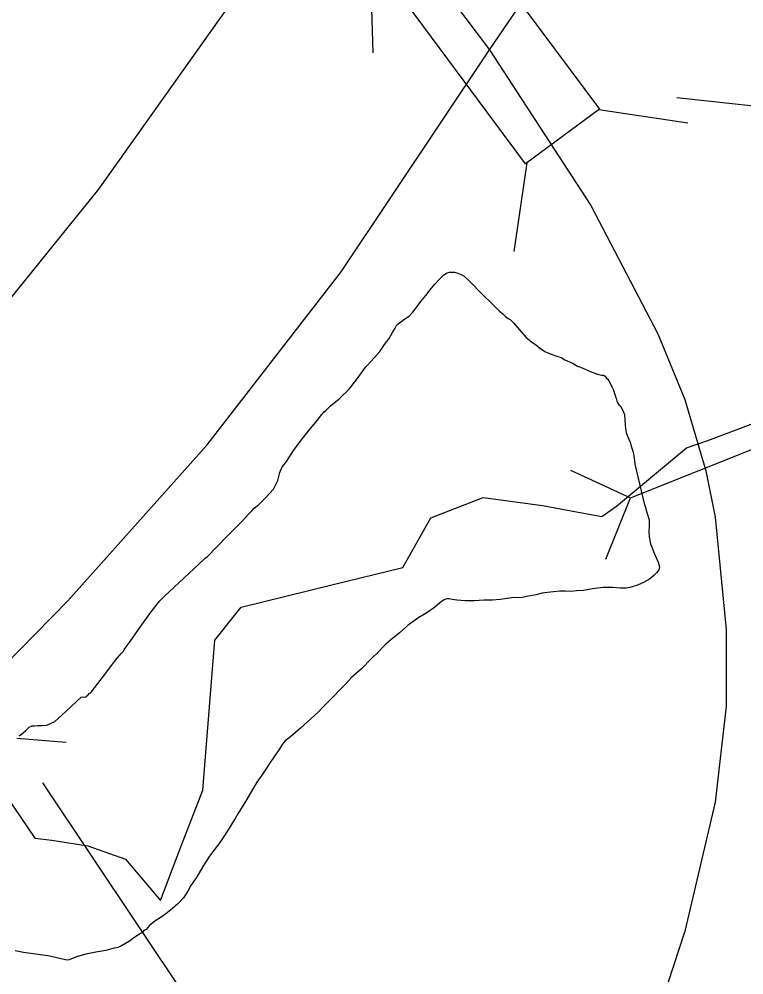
# Model space of a CAD drawing. Extents: x 1662474 to 1856135, y 779280 to 917889.
# Drawn here: x 1731994 to 1732908, y 797882 to 799088 of the extents above; entities that cross this region are included whole.
import ezdxf

# ---------------------------------------------------------------- set-up
doc = ezdxf.new("R2010")
doc.units = 0
for name, color, linetype in [('Exist Boundary Political City Limit New', 7, 'Continuous'), ('Exist Hydrographic Lake Shore', 7, 'Continuous'), ('Exist Road Primary Interstate Divided Center Attributed', 7, 'Continuous'), ('Exist Road Primary Interstate Structure Culvert CELL', 7, 'Continuous'), ('Exist Road Primary Interstate Structure Culvert Number Label', 7, 'Continuous'), ('Exist Road Secondary Structure Culvert CELL', 7, 'Continuous'), ('Exist Road Secondary Structure Standard Bridge CELL', 7, 'Continuous'), ('Exist Road Secondary Structure Standard Bridge Number Label', 7, 'Continuous'), ('Exist Road Secondary Type 51 Attributed', 7, 'Continuous'), ('Map Preparation Boundary City Limit Buffer Line', 7, 'Continuous')]:
    doc.layers.add(name, color=color, linetype=linetype)

msp = doc.modelspace()

# ---------------------------------------------------------------- linework, layer by layer
at = {"layer": 'Exist Boundary Political City Limit New'}
for points in [[(1732035.2, 798052.1), (1732080.5, 798045), (1732128.1, 798028.3), (1732172.2, 797976.2), (1732198.1, 798043.6), (1732225.6, 798115.4), (1732240.8, 798304.6), (1732274.1, 798346), (1732389.9, 798374.6), (1732478.1, 798396.4), (1732513.4, 798459.1), (1732579.2, 798484.8), (1732654, 798474.5), (1732715.2, 798463.1), (1732728.8, 798460.6), (1732747.5, 798473.8), (1732835.5, 798547.1), (1732862.6, 798556.4), (1732961.8, 798593.8)], [(1731260.1, 798244), (1731341.1, 798312.1), (1731439.9, 798405.1), (1731511.9, 798472.6), (1731601.5, 798554.8), (1731608.5, 798547.1), (1731966.2, 798159.2), (1731978.5, 798106.8), (1732013.9, 798054.5), (1732035.2, 798052.1)]]:
    msp.add_lwpolyline(points, dxfattribs=at)
at = {"layer": 'Exist Hydrographic Lake Shore'}
for points in [[(1732386.5, 798600.2), (1732397.8, 798609.2), (1732410.1, 798621.5), (1732420.4, 798634.4), (1732427.8, 798644.9), (1732431.1, 798649.6), (1732433.2, 798651.7), (1732437.1, 798655.9), (1732442.6, 798661.7), (1732448.8, 798669), (1732455, 798677.7), (1732460.8, 798685.3), (1732464.8, 798692.9), (1732468.1, 798698.4), (1732470, 798701.8), (1732471.5, 798703.4), (1732473.6, 798705.2), (1732476.5, 798707.1), (1732480.5, 798710), (1732486, 798713.6), (1732490.4, 798718.4), (1732494.6, 798724.1), (1732500.6, 798731.8), (1732506.8, 798739.6), (1732512.5, 798746.7), (1732518, 798753.2), (1732524.2, 798760.1), (1732529.8, 798765.4), (1732534, 798768.2), (1732536.9, 798768.8), (1732539.5, 798769), (1732543.2, 798768.8), (1732547.1, 798767.7), (1732551.4, 798765.9), (1732555.2, 798764.1), (1732562.9, 798756.7), (1732577.2, 798742.2), (1732592, 798727.8), (1732599.9, 798719.9), (1732604.1, 798716.2), (1732607.5, 798713.1), (1732610.6, 798710.5), (1732613.2, 798709.2), (1732617.5, 798705), (1732624.9, 798696.3), (1732633.2, 798686.9), (1732640.2, 798681.1), (1732645.5, 798677.2), (1732651.4, 798672.7), (1732657.1, 798668.8), (1732664.8, 798665.6), (1732672, 798663), (1732677.6, 798661.1), (1732682.2, 798658.2), (1732688.1, 798655.6), (1732692.8, 798653.6), (1732696, 798651.7), (1732698.2, 798650.4), (1732702, 798649.1), (1732707.8, 798646.4), (1732715.6, 798643.3), (1732723.5, 798640.4), (1732728.5, 798638.8), (1732730.9, 798638.8), (1732733.2, 798637.5), (1732734.8, 798635.2), (1732736.4, 798633.9), (1732737.6, 798632), (1732739.5, 798628.9), (1732741.6, 798624.1), (1732743.8, 798619.9), (1732745.2, 798614.4), (1732746.9, 798609.7), (1732747.9, 798606.1), (1732749.2, 798603.7), (1732750.2, 798601.6), (1732752.6, 798599.8), (1732754.8, 798595.2), (1732757.4, 798589.5), (1732758.1, 798582.7), (1732758.4, 798576.4), (1732758.6, 798571.6), (1732759.8, 798566.7), (1732761.2, 798561.9), (1732763.1, 798558.2), (1732764.5, 798554.6), (1732765.5, 798550.9), (1732766.8, 798546.7), (1732768.4, 798542), (1732769.1, 798536.8), (1732770, 798531.2), (1732770.5, 798526.8), (1732770.8, 798524.9), (1732782.2, 798476.9), (1732783.4, 798473.2), (1732785.8, 798465.6), (1732788.4, 798456.4), (1732788.4, 798448.3), (1732788.1, 798441.8), (1732788.4, 798434.9)], [(1731996.8, 798186.1), (1732001.8, 798190.1), (1732006.8, 798194.8), (1732010.6, 798196.3), (1732013.5, 798196.3), (1732017.5, 798196.9), (1732022.2, 798196.9), (1732029, 798197.1), (1732039.2, 798202.1), (1732052.9, 798214.7), (1732066.2, 798227.3), (1732072.4, 798232.8), (1732074.4, 798233.1), (1732077.6, 798232.8), (1732079.1, 798234.1), (1732081.2, 798235.7), (1732082.9, 798237.6), (1732084.4, 798238.1), (1732086.2, 798240.7), (1732092, 798248.1), (1732103.2, 798263), (1732115.4, 798279.2), (1732122.5, 798287.9), (1732125.4, 798290.8), (1732126.6, 798292.6), (1732133.8, 798302.9), (1732147.4, 798322.1), (1732161.9, 798342), (1732171.5, 798354.3), (1732178.9, 798361.7), (1732182.9, 798365.1), (1732202, 798383.2), (1732220.1, 798400), (1732228.8, 798407.9), (1732231.4, 798410.2), (1732233.2, 798411.8), (1732241.6, 798420.5), (1732258.4, 798437.8), (1732275.8, 798455.1), (1732283.6, 798463.8), (1732286, 798466.4), (1732287.5, 798467.7), (1732290.5, 798471.1), (1732295.8, 798475.3), (1732305.1, 798484.5), (1732314.9, 798495.2), (1732320.1, 798506.1), (1732322.8, 798516), (1732325.9, 798523.1), (1732330.4, 798528.9), (1732334.8, 798535.9), (1732339.2, 798542.8), (1732343.8, 798548.8), (1732349.5, 798556.9), (1732359.8, 798569.6), (1732369.8, 798581.9), (1732375.8, 798589.2), (1732378.6, 798592.9), (1732381.2, 798595), (1732386.5, 798600.2)], [(1732788.4, 798434.9), (1732790.4, 798426.2), (1732795.1, 798414.4), (1732799.9, 798403.1), (1732801.8, 798396.9), (1732800.6, 798393.2), (1732798.2, 798390), (1732794.4, 798386.1), (1732789.1, 798381.6), (1732782.2, 798377.7), (1732773.9, 798373.8), (1732766, 798371.6), (1732759.8, 798370.1), (1732752.4, 798370.1), (1732742.6, 798370.9), (1732730.4, 798370.9), (1732717.2, 798369.3), (1732705.9, 798367.2), (1732696.8, 798366.7), (1732689.6, 798366.1), (1732682.9, 798366.4), (1732675.8, 798366.4), (1732668.1, 798365.6), (1732660.5, 798364.8), (1732653.8, 798363.8), (1732646.1, 798361.9), (1732636.4, 798360.1), (1732626.6, 798358), (1732618, 798358.2), (1732609.6, 798357.2), (1732600.6, 798355.9), (1732590.8, 798355.1), (1732580.2, 798354.9), (1732568.4, 798354.3), (1732556.4, 798354.3), (1732546.1, 798354.9), (1732540, 798355.9), (1732536.4, 798356.7), (1732532.8, 798356.7), (1732529.2, 798354.9), (1732524.5, 798351.7), (1732518, 798345.9), (1732508.2, 798339.1), (1732498, 798333.1), (1732492, 798329.1), (1732484.6, 798323.6), (1732473.6, 798313.9), (1732462.9, 798304.8), (1732456.9, 798300), (1732453.1, 798296.3), (1732447.6, 798290.3), (1732438, 798280.8), (1732425.6, 798268.2), (1732413.2, 798257.5), (1732405.9, 798249.4), (1732383.4, 798226.2), (1732378.6, 798221.5), (1732371.2, 798213.6), (1732362.4, 798205.5), (1732348.8, 798193.4), (1732336.1, 798182.7), (1732329.5, 798177.4), (1732325.9, 798172.7), (1732321.9, 798166.4), (1732316.1, 798158.2), (1732309.6, 798148.8), (1732304.1, 798140.4), (1732299.9, 798134.4), (1732297.2, 798130.2), (1732294.6, 798126.8), (1732289.6, 798118.1), (1732279.6, 798101.1), (1732270, 798085.3), (1732266, 798078.5), (1732264.8, 798077.2), (1732263.6, 798074.8), (1732259.8, 798068.5), (1732253.1, 798058.2), (1732246.1, 798048.1), (1732240.2, 798040.4), (1732234.2, 798031.8), (1732225.6, 798018.9), (1732218, 798006.1), (1732213.5, 797999.2), (1732210.6, 797995), (1732206.8, 797987.9), (1732201.2, 797979.2), (1732194.1, 797971.7), (1732187.2, 797966.1), (1732183.4, 797962.5), (1732179.1, 797959.1), (1732172.9, 797955.1), (1732165.2, 797949.9), (1732158.6, 797944.4), (1732154, 797939.6), (1732151.4, 797938.1), (1732149.5, 797935.7), (1732146.9, 797934.4), (1732143.2, 797931.8), (1732138.8, 797928.9)], [(1731993.9, 798184), (1731996.8, 798186.1)], [(1732138.8, 797928.9), (1732133.2, 797924.7), (1732128, 797921.6), (1732123.2, 797918.9), (1732118.5, 797916.8), (1732112, 797915.5), (1732103.2, 797912.9), (1732090.8, 797910.8), (1732078.1, 797908.4), (1732067.4, 797905.2), (1732060, 797902.6), (1732057.1, 797901.1), (1732054.5, 797900.6), (1732048.8, 797902.1), (1732040, 797903.9), (1732030.1, 797906.1), (1732021.1, 797907.4), (1732011.8, 797908.9), (1731999.4, 797910.5), (1731989.1, 797912.6)]]:
    msp.add_lwpolyline(points, dxfattribs=at)
at = {"layer": 'Exist Road Primary Interstate Divided Center Attributed'}
for points in [[(1732587.4, 799049.7), (1732717.5, 799241.1), (1732810.8, 799383.2)], [(1732386.6, 799285.9), (1732259.4, 799106.5), (1732094, 798873.5), (1731852.5, 798574.7), (1731730.3, 798452.6), (1731599.6, 798321.8), (1731358.1, 798092), (1731082.2, 797873.7), (1730737.3, 797632.3), (1730245.9, 797303.8), (1729847.3, 797012.7), (1729288.2, 796631.7), (1728756.7, 796261.4), (1727774.1, 795553), (1726872, 794925.1), (1725631.7, 794055.7), (1724549.7, 793279.7), (1724002.1, 792892.2)], [(1724456, 792992.1), (1724927.5, 793319), (1725489.7, 793732.7), (1726116.2, 794152.3), (1726430.1, 794370.9), (1726555.7, 794451.2), (1727367.3, 795005.8), (1727988.4, 795412.6), (1728644.2, 795857.4), (1729729.5, 796594.1), (1730203.2, 796918.4), (1730576.4, 797192.8), (1730918.2, 797412.8), (1731243.2, 797618.1), (1731468.7, 797794.6), (1731615.2, 797917.2), (1731691.9, 797981.5), (1731839, 798134.7), (1731934.3, 798230.8), (1732055.2, 798354.2), (1732231.3, 798551.2), (1732400.3, 798769.4), (1732462.8, 798863), (1732587.4, 799049.7)]]:
    msp.add_lwpolyline(points, dxfattribs=at)
at = {"layer": 'Exist Road Primary Interstate Structure Culvert CELL'}
msp.add_line((1732053.4, 798175.3), (1731991.2, 798180.5), dxfattribs=at)
at = {"layer": 'Exist Road Primary Interstate Structure Culvert Number Label'}
msp.add_line((1732023.3, 798124.5), (1733235.7, 796312.2), dxfattribs=at)
at = {"layer": 'Exist Road Secondary Structure Culvert CELL'}
for p, q in [((1732764.9, 798484.3), (1732949.2, 798557.8)), ((1732689.3, 798519.2), (1732764.9, 798484.3)), ((1732734.1, 798406.9), (1732764.9, 798484.3))]:
    msp.add_line(p, q, dxfattribs=at)
at = {"layer": 'Exist Road Secondary Structure Standard Bridge CELL'}
for p, q in [((1732440.3, 799045.6), (1732437, 799158.7)), ((1732725.3, 798974.3), (1732837.3, 798957.6)), ((1732634.4, 798906.9), (1732617.8, 798794.9))]:
    msp.add_line(p, q, dxfattribs=at)
msp.add_lwpolyline([(1732578.1, 799173.7), (1732725.8, 798974.6), (1732632.7, 798905.6), (1732485.1, 799104.8)], close=True, dxfattribs=at)
at = {"layer": 'Exist Road Secondary Structure Standard Bridge Number Label'}
msp.add_line((1732823.4, 798989.5), (1735288.6, 798715.6), dxfattribs=at)
at = {"layer": 'Exist Road Secondary Type 51 Attributed'}
for points in [[(1732386.6, 799285.9), (1732481.4, 799177.6), (1732541.8, 799109.5), (1732587.4, 799049.7)], [(1732587.4, 799049.7), (1732715.2, 798852.9), (1732799.7, 798691), (1732833.8, 798608.4), (1732860.2, 798518.4), (1732871.9, 798459.7), (1732885.7, 798317.9), (1732885.7, 798221.1), (1732871.9, 798100.1), (1732833.8, 797937.5), (1732768.1, 797736.9), (1732666.1, 797472.8), (1732628.5, 797358.2), (1732604.8, 797253.5), (1732583.1, 796990.8)]]:
    msp.add_lwpolyline(points, dxfattribs=at)
at = {"layer": 'Map Preparation Boundary City Limit Buffer Line'}
for points in [[(1732035.2, 798052.1), (1732080.5, 798045), (1732128.1, 798028.3), (1732172.2, 797976.2), (1732198.1, 798043.6), (1732225.6, 798115.4), (1732240.8, 798304.6), (1732274.1, 798346), (1732389.9, 798374.6), (1732478.1, 798396.4), (1732513.4, 798459.1), (1732579.2, 798484.8), (1732654, 798474.5), (1732715.2, 798463.1), (1732728.8, 798460.6), (1732747.5, 798473.8), (1732835.5, 798547.1), (1732862.6, 798556.4), (1732961.8, 798593.8)], [(1731260.1, 798244), (1731341.1, 798312.1), (1731439.9, 798405.1), (1731511.9, 798472.6), (1731601.5, 798554.8), (1731608.5, 798547.1), (1731966.2, 798159.2), (1731978.5, 798106.8), (1732013.9, 798054.5), (1732035.2, 798052.1)]]:
    msp.add_lwpolyline(points, dxfattribs=at)

doc.saveas('drawing.dxf')
